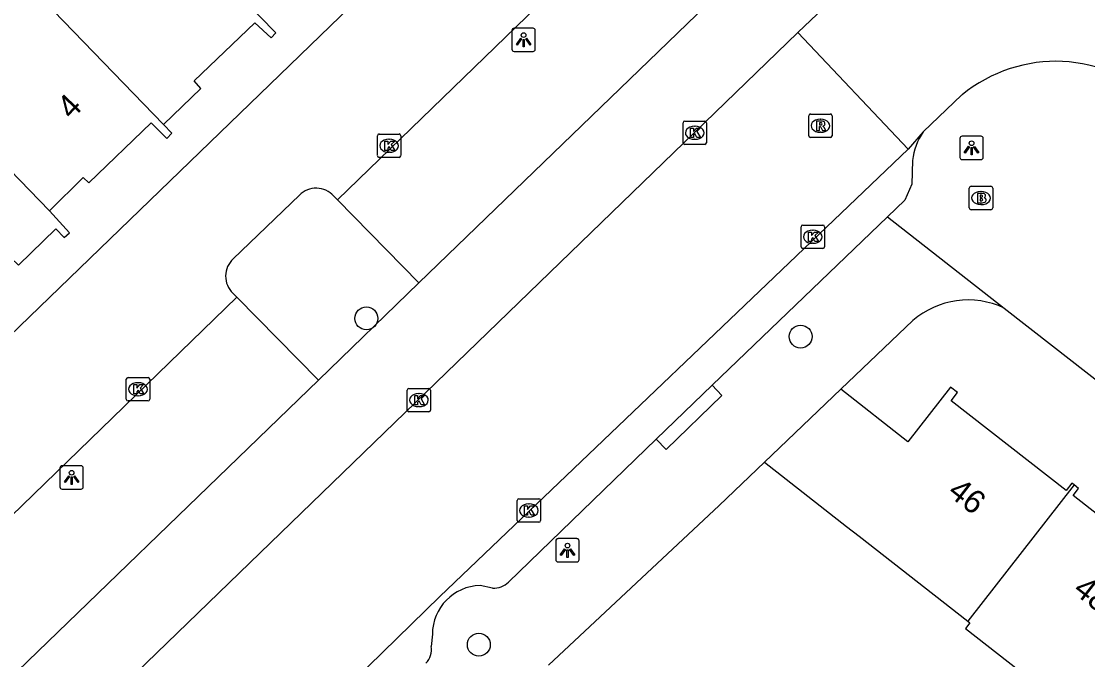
# Model space of a CAD drawing. Extents: x 157466 to 158888, y 383063 to 384677.
# Drawn here: x 158508.94 to 158554.52, y 384003.77 to 384031.06 of the extents above; entities that cross this region are included whole.
import ezdxf

# ---------------------------------------------------------------- set-up
doc = ezdxf.new("R2010")
doc.units = 0
for name, color, linetype in [('IMGEO_Boom', 7, 'Continuous'), ('IMGEO_Brandkraan', 7, 'Continuous'), ('IMGEO_Haag', 7, 'Continuous'), ('IMGEO_Kolk', 7, 'Continuous'), ('IMGEO_Lichtpunt', 7, 'Continuous'), ('IMGEO_Muur', 7, 'Continuous'), ('IMGEO_Pand', 7, 'Continuous'), ('IMGEO_Pand_nummerreeks', 7, 'Continuous'), ('IMGEO_Parkeervlak_open', 7, 'Continuous'), ('IMGEO_Rijbaan_lokaal_open', 7, 'Continuous'), ('IMGEO_Rioolput', 7, 'Continuous'), ('IMGEO_Voetpad_open', 7, 'Continuous')]:
    doc.layers.add(name, color=color, linetype=linetype)

msp = doc.modelspace()

# ---------------------------------------------------------------- linework, layer by layer
at = {"layer": 'IMGEO_Boom'}
for centre in [(158523.693, 384018.357), (158542.251, 384017.581), (158528.497, 384004.407)]:
    msp.add_circle(centre, 0.489, dxfattribs=at)
at = {"layer": 'IMGEO_Brandkraan'}
for p, q in [((158549.461, 384023.078), (158549.461, 384023.93)), ((158549.536, 384024.004), (158550.388, 384024.004)), ((158550.462, 384023.93), (158550.462, 384023.078)), ((158549.949, 384023.784), (158549.974, 384023.784)), ((158550.388, 384023.004), (158549.536, 384023.004)), ((158549.972, 384023.224), (158549.947, 384023.224))]:
    msp.add_line(p, q, dxfattribs=at)
for points in [[(158549.461, 384023.078), (158549.461, 384023.93)], [(158549.536, 384024.004), (158550.388, 384024.004)], [(158550.462, 384023.93), (158550.462, 384023.078)], [(158549.809, 384023.704), (158549.809, 384023.304), (158550.022, 384023.304)], [(158550.04, 384023.704), (158549.809, 384023.704)], [(158549.988, 384023.623), (158549.934, 384023.623), (158549.934, 384023.547)], [(158549.934, 384023.547), (158549.987, 384023.547)], [(158549.996, 384023.471), (158549.934, 384023.471), (158549.934, 384023.39)], [(158549.934, 384023.39), (158549.996, 384023.39)], [(158550.388, 384023.004), (158549.536, 384023.004)]]:
    msp.add_lwpolyline(points, dxfattribs=at)
for centre, radius, start, end in [((158549.538, 384023.928), 0.0765, 91.552, 178.448), ((158549.538, 384023.928), 0.0765, 91.552, 178.448), ((158550.386, 384023.928), 0.0765, 1.552, 88.448), ((158550.386, 384023.928), 0.0765, 1.552, 88.448), ((158549.989, 384023.585), 0.0379, 267.8285, 90.9355), ((158549.997, 384023.43), 0.0404, 269.8759, 90.5077), ((158550.044, 384023.559), 0.145, 59.4692, 91.5367), ((158550.069, 384023.606), 0.0922, 285.5137, 58.1501), ((158550.074, 384023.414), 0.105, 301.3115, 78.989), ((158549.538, 384023.08), 0.0765, 181.552, 268.448), ((158549.538, 384023.08), 0.0765, 181.552, 268.448), ((158550.028, 384023.555), 0.251, 268.6676, 293.5347), ((158550.386, 384023.08), 0.0765, 271.552, 358.448), ((158550.386, 384023.08), 0.0765, 271.552, 358.448)]:
    msp.add_arc(centre, radius, start, end, dxfattribs=at)
for centre, major_axis, ratio, start_param, end_param in [((158549.948, 384023.504), (-0.387, 0.002), 0.722429, 4.712389, 7.853982), ((158549.973, 384023.504), (-0.39, 0.002), 0.717154, 1.570796, 4.712389)]:
    msp.add_ellipse(centre, major_axis=major_axis, ratio=ratio, start_param=start_param, end_param=end_param, dxfattribs=at)
at = {"layer": 'IMGEO_Haag'}
msp.add_lwpolyline([(158525.935, 384019.873), (158521.64, 384015.719)], dxfattribs=at)
at = {"layer": 'IMGEO_Kolk'}
for p, q in [((158537.226, 384025.868), (158537.226, 384026.72)), ((158537.301, 384026.794), (158538.153, 384026.794)), ((158537.714, 384026.574), (158537.739, 384026.574)), ((158538.227, 384026.72), (158538.227, 384025.868)), ((158524.164, 384025.315), (158524.164, 384026.167)), ((158524.239, 384026.241), (158525.091, 384026.241)), ((158525.165, 384026.167), (158525.165, 384025.315)), ((158524.652, 384026.021), (158524.677, 384026.021)), ((158538.153, 384025.794), (158537.301, 384025.794)), ((158537.737, 384026.014), (158537.712, 384026.014)), ((158525.091, 384025.241), (158524.239, 384025.241)), ((158524.675, 384025.461), (158524.65, 384025.461)), ((158542.273, 384021.423), (158542.273, 384022.275)), ((158542.348, 384022.349), (158543.2, 384022.349)), ((158542.761, 384022.129), (158542.786, 384022.129)), ((158543.274, 384022.275), (158543.274, 384021.423)), ((158542.784, 384021.569), (158542.759, 384021.569)), ((158543.2, 384021.349), (158542.348, 384021.349)), ((158513.431, 384014.901), (158513.431, 384015.753)), ((158513.506, 384015.827), (158514.358, 384015.827)), ((158513.919, 384015.607), (158513.944, 384015.607)), ((158514.432, 384015.753), (158514.432, 384014.901)), ((158525.437, 384014.441), (158525.437, 384015.293)), ((158525.512, 384015.367), (158526.364, 384015.367)), ((158526.438, 384015.293), (158526.438, 384014.441)), ((158514.358, 384014.827), (158513.506, 384014.827)), ((158513.942, 384015.047), (158513.917, 384015.047)), ((158525.925, 384015.147), (158525.95, 384015.147)), ((158526.364, 384014.367), (158525.512, 384014.367)), ((158525.948, 384014.587), (158525.923, 384014.587)), ((158530.211, 384010.645), (158531.063, 384010.645)), ((158530.136, 384009.719), (158530.136, 384010.571)), ((158530.624, 384010.425), (158530.649, 384010.425)), ((158531.137, 384010.571), (158531.137, 384009.719)), ((158530.647, 384009.865), (158530.622, 384009.865)), ((158531.063, 384009.645), (158530.211, 384009.645))]:
    msp.add_line(p, q, dxfattribs=at)
for points in [[(158537.226, 384025.868), (158537.226, 384026.72)], [(158537.301, 384026.794), (158538.153, 384026.794)], [(158538.227, 384026.72), (158538.227, 384025.868)], [(158524.164, 384025.315), (158524.164, 384026.167)], [(158524.239, 384026.241), (158525.091, 384026.241)], [(158525.165, 384026.167), (158525.165, 384025.315)], [(158537.547, 384026.494), (158537.67, 384026.494), (158537.67, 384026.343), (158537.8, 384026.494), (158537.964, 384026.494), (158537.818, 384026.343), (158537.971, 384026.094), (158537.819, 384026.094), (158537.734, 384026.258), (158537.67, 384026.191), (158537.67, 384026.094), (158537.547, 384026.094), (158537.547, 384026.494)], [(158524.485, 384025.941), (158524.608, 384025.941), (158524.608, 384025.79), (158524.738, 384025.941), (158524.902, 384025.941), (158524.756, 384025.79), (158524.909, 384025.541), (158524.757, 384025.541), (158524.672, 384025.705), (158524.608, 384025.638), (158524.608, 384025.541), (158524.485, 384025.541), (158524.485, 384025.941)], [(158538.153, 384025.794), (158537.301, 384025.794)], [(158525.091, 384025.241), (158524.239, 384025.241)], [(158542.273, 384021.423), (158542.273, 384022.275)], [(158542.348, 384022.349), (158543.2, 384022.349)], [(158542.594, 384022.049), (158542.717, 384022.049), (158542.717, 384021.898), (158542.847, 384022.049), (158543.011, 384022.049), (158542.865, 384021.898), (158543.018, 384021.649), (158542.866, 384021.649), (158542.781, 384021.813), (158542.717, 384021.746), (158542.717, 384021.649), (158542.594, 384021.649), (158542.594, 384022.049)], [(158543.274, 384022.275), (158543.274, 384021.423)], [(158543.2, 384021.349), (158542.348, 384021.349)], [(158513.431, 384014.901), (158513.431, 384015.753)], [(158513.506, 384015.827), (158514.358, 384015.827)], [(158514.432, 384015.753), (158514.432, 384014.901)], [(158513.752, 384015.527), (158513.875, 384015.527), (158513.875, 384015.376), (158514.005, 384015.527), (158514.169, 384015.527), (158514.023, 384015.376), (158514.176, 384015.127), (158514.024, 384015.127), (158513.939, 384015.291), (158513.875, 384015.224), (158513.875, 384015.127), (158513.752, 384015.127), (158513.752, 384015.527)], [(158525.437, 384014.441), (158525.437, 384015.293)], [(158525.512, 384015.367), (158526.364, 384015.367)], [(158526.438, 384015.293), (158526.438, 384014.441)], [(158514.358, 384014.827), (158513.506, 384014.827)], [(158525.758, 384015.067), (158525.881, 384015.067), (158525.881, 384014.916), (158526.011, 384015.067), (158526.175, 384015.067), (158526.029, 384014.916), (158526.182, 384014.667), (158526.03, 384014.667), (158525.945, 384014.831), (158525.881, 384014.764), (158525.881, 384014.667), (158525.758, 384014.667), (158525.758, 384015.067)], [(158526.364, 384014.367), (158525.512, 384014.367)], [(158530.211, 384010.645), (158531.063, 384010.645)], [(158530.136, 384009.719), (158530.136, 384010.571)], [(158530.457, 384010.345), (158530.58, 384010.345), (158530.58, 384010.194), (158530.71, 384010.345), (158530.874, 384010.345), (158530.728, 384010.194), (158530.881, 384009.945), (158530.729, 384009.945), (158530.644, 384010.109), (158530.58, 384010.042), (158530.58, 384009.945), (158530.457, 384009.945), (158530.457, 384010.345)], [(158531.137, 384010.571), (158531.137, 384009.719)], [(158531.063, 384009.645), (158530.211, 384009.645)]]:
    msp.add_lwpolyline(points, dxfattribs=at)
for centre, start, end in [((158537.303, 384026.718), 91.552, 178.448), ((158537.303, 384026.718), 91.552, 178.448), ((158538.151, 384026.718), 1.552, 88.448), ((158538.151, 384026.718), 1.552, 88.448), ((158524.241, 384026.165), 91.552, 178.448), ((158524.241, 384026.165), 91.552, 178.448), ((158525.089, 384026.165), 1.552, 88.448), ((158525.089, 384026.165), 1.552, 88.448), ((158537.303, 384025.87), 181.552, 268.448), ((158537.303, 384025.87), 181.552, 268.448), ((158538.151, 384025.87), 271.552, 358.448), ((158538.151, 384025.87), 271.552, 358.448), ((158524.241, 384025.317), 181.552, 268.448), ((158524.241, 384025.317), 181.552, 268.448), ((158525.089, 384025.317), 271.552, 358.448), ((158525.089, 384025.317), 271.552, 358.448), ((158542.35, 384022.273), 91.552, 178.448), ((158542.35, 384022.273), 91.552, 178.448), ((158543.198, 384022.273), 1.552, 88.448), ((158543.198, 384022.273), 1.552, 88.448), ((158542.35, 384021.425), 181.552, 268.448), ((158542.35, 384021.425), 181.552, 268.448), ((158543.198, 384021.425), 271.552, 358.448), ((158543.198, 384021.425), 271.552, 358.448), ((158513.508, 384015.751), 91.552, 178.448), ((158513.508, 384015.751), 91.552, 178.448), ((158514.356, 384015.751), 1.552, 88.448), ((158514.356, 384015.751), 1.552, 88.448), ((158525.514, 384015.291), 91.552, 178.448), ((158525.514, 384015.291), 91.552, 178.448), ((158526.362, 384015.291), 1.552, 88.448), ((158526.362, 384015.291), 1.552, 88.448), ((158513.508, 384014.903), 181.552, 268.448), ((158513.508, 384014.903), 181.552, 268.448), ((158514.356, 384014.903), 271.552, 358.448), ((158514.356, 384014.903), 271.552, 358.448), ((158525.514, 384014.443), 181.552, 268.448), ((158525.514, 384014.443), 181.552, 268.448), ((158526.362, 384014.443), 271.552, 358.448), ((158526.362, 384014.443), 271.552, 358.448), ((158530.213, 384010.569), 91.552, 178.448), ((158530.213, 384010.569), 91.552, 178.448), ((158531.061, 384010.569), 1.552, 88.448), ((158531.061, 384010.569), 1.552, 88.448), ((158530.213, 384009.721), 181.552, 268.448), ((158530.213, 384009.721), 181.552, 268.448), ((158531.061, 384009.721), 271.552, 358.448), ((158531.061, 384009.721), 271.552, 358.448)]:
    msp.add_arc(centre, 0.0765, start, end, dxfattribs=at)
for centre, major_axis, ratio, start_param, end_param in [((158537.713, 384026.294), (-0.387, 0.002), 0.722429, 4.712389, 7.853982), ((158537.738, 384026.294), (-0.39, 0.002), 0.717154, 1.570796, 4.712389), ((158524.651, 384025.741), (-0.387, 0.002), 0.722429, 4.712389, 7.853982), ((158524.676, 384025.741), (-0.39, 0.002), 0.717154, 1.570796, 4.712389), ((158542.76, 384021.849), (-0.387, 0.002), 0.722429, 4.712389, 7.853982), ((158542.785, 384021.849), (-0.39, 0.002), 0.717154, 1.570796, 4.712389), ((158513.918, 384015.327), (-0.387, 0.002), 0.722429, 4.712389, 7.853982), ((158513.943, 384015.327), (-0.39, 0.002), 0.717154, 1.570796, 4.712389), ((158525.924, 384014.867), (-0.387, 0.002), 0.722429, 4.712389, 7.853982), ((158525.949, 384014.867), (-0.39, 0.002), 0.717154, 1.570796, 4.712389), ((158530.623, 384010.145), (-0.387, 0.002), 0.722429, 4.712389, 7.853982), ((158530.648, 384010.145), (-0.39, 0.002), 0.717154, 1.570796, 4.712389)]:
    msp.add_ellipse(centre, major_axis=major_axis, ratio=ratio, start_param=start_param, end_param=end_param, dxfattribs=at)
at = {"layer": 'IMGEO_Lichtpunt'}
for p, q in [((158529.915, 384030.671), (158529.915, 384029.864)), ((158529.915, 384030.671), (158529.915, 384029.864)), ((158530.817, 384030.766), (158530.009, 384030.766)), ((158530.817, 384030.766), (158530.009, 384030.766)), ((158530.911, 384029.864), (158530.911, 384030.671)), ((158530.911, 384029.864), (158530.911, 384030.671)), ((158530.009, 384029.77), (158530.817, 384029.77)), ((158530.009, 384029.77), (158530.817, 384029.77)), ((158549.963, 384026.145), (158549.155, 384026.145)), ((158549.963, 384026.145), (158549.155, 384026.145)), ((158549.061, 384026.05), (158549.061, 384025.243)), ((158549.061, 384026.05), (158549.061, 384025.243)), ((158550.057, 384025.243), (158550.057, 384026.05)), ((158550.057, 384025.243), (158550.057, 384026.05)), ((158549.155, 384025.149), (158549.963, 384025.149)), ((158549.155, 384025.149), (158549.963, 384025.149)), ((158510.596, 384011.963), (158510.596, 384011.156)), ((158510.596, 384011.963), (158510.596, 384011.156)), ((158511.498, 384012.058), (158510.69, 384012.058)), ((158511.498, 384012.058), (158510.69, 384012.058)), ((158511.592, 384011.156), (158511.592, 384011.963)), ((158511.592, 384011.156), (158511.592, 384011.963)), ((158510.69, 384011.062), (158511.498, 384011.062)), ((158510.69, 384011.062), (158511.498, 384011.062)), ((158531.789, 384008.846), (158531.789, 384008.039)), ((158531.789, 384008.846), (158531.789, 384008.039)), ((158532.691, 384008.941), (158531.883, 384008.941)), ((158532.691, 384008.941), (158531.883, 384008.941)), ((158532.785, 384008.039), (158532.785, 384008.846)), ((158532.785, 384008.039), (158532.785, 384008.846)), ((158531.883, 384007.945), (158532.691, 384007.945)), ((158531.883, 384007.945), (158532.691, 384007.945))]:
    msp.add_line(p, q, dxfattribs=at)
for points in [[(158530.289, 384030.335), (158530.328, 384030.307), (158530.14, 384030.045), (158530.102, 384030.072), (158530.289, 384030.335)], [(158530.391, 384030.287), (158530.438, 384030.287), (158530.438, 384029.965), (158530.391, 384029.965), (158530.391, 384030.287)], [(158530.501, 384030.307), (158530.539, 384030.334), (158530.726, 384030.072), (158530.687, 384030.044), (158530.501, 384030.307)], [(158549.435, 384025.714), (158549.474, 384025.686), (158549.286, 384025.424), (158549.248, 384025.451), (158549.435, 384025.714)], [(158549.537, 384025.666), (158549.584, 384025.666), (158549.584, 384025.344), (158549.537, 384025.344), (158549.537, 384025.666)], [(158549.647, 384025.686), (158549.685, 384025.713), (158549.872, 384025.451), (158549.833, 384025.423), (158549.647, 384025.686)], [(158510.97, 384011.627), (158511.009, 384011.599), (158510.821, 384011.337), (158510.783, 384011.364), (158510.97, 384011.627)], [(158511.072, 384011.579), (158511.119, 384011.579), (158511.119, 384011.257), (158511.072, 384011.257), (158511.072, 384011.579)], [(158511.182, 384011.599), (158511.22, 384011.626), (158511.407, 384011.364), (158511.368, 384011.336), (158511.182, 384011.599)], [(158532.163, 384008.51), (158532.202, 384008.482), (158532.014, 384008.22), (158531.976, 384008.247), (158532.163, 384008.51)], [(158532.265, 384008.462), (158532.312, 384008.462), (158532.312, 384008.14), (158532.265, 384008.14), (158532.265, 384008.462)], [(158532.375, 384008.482), (158532.413, 384008.509), (158532.6, 384008.247), (158532.561, 384008.219), (158532.375, 384008.482)]]:
    msp.add_lwpolyline(points, dxfattribs=at)
for centre in [(158530.414, 384030.469), (158549.56, 384025.848), (158511.095, 384011.761), (158532.288, 384008.644)]:
    msp.add_circle(centre, 0.0994, dxfattribs=at)
for centre, start, end in [((158530.009, 384030.671), 90, 180), ((158530.009, 384030.671), 90, 180), ((158530.817, 384030.671), 0, 90), ((158530.817, 384030.671), 0, 90), ((158530.009, 384029.864), 180, 270), ((158530.009, 384029.864), 180, 270), ((158530.817, 384029.864), 270, 0), ((158530.817, 384029.864), 270, 360), ((158549.155, 384026.05), 90, 180), ((158549.155, 384026.05), 90, 180), ((158549.963, 384026.05), 0, 90), ((158549.963, 384026.05), 0, 90), ((158549.155, 384025.243), 180, 270), ((158549.155, 384025.243), 180, 270), ((158549.963, 384025.243), 270, 0), ((158549.963, 384025.243), 270, 360), ((158510.69, 384011.963), 90, 180), ((158510.69, 384011.963), 90, 180), ((158511.498, 384011.963), 0, 90), ((158511.498, 384011.963), 0, 90), ((158510.69, 384011.156), 180, 270), ((158510.69, 384011.156), 180, 270), ((158511.498, 384011.156), 270, 0), ((158511.498, 384011.156), 270, 360), ((158531.883, 384008.846), 90, 180), ((158531.883, 384008.846), 90, 180), ((158532.691, 384008.846), 0, 90), ((158532.691, 384008.846), 0, 90), ((158531.883, 384008.039), 180, 270), ((158531.883, 384008.039), 180, 270), ((158532.691, 384008.039), 270, 0), ((158532.691, 384008.039), 270, 360)]:
    msp.add_arc(centre, 0.0946, start, end, dxfattribs=at)
at = {"layer": 'IMGEO_Muur'}
msp.add_lwpolyline([(158538.773, 384010.359), (158531.476, 384003.531)], dxfattribs=at)
at = {"layer": 'IMGEO_Pand'}
for points in [[(158504.327, 384037.705), (158515.023, 384026.648)], [(158499.955, 384033.482), (158510.141, 384022.953)], [(158515.023, 384026.648), (158516.618, 384028.191), (158516.325, 384028.513), (158518.925, 384030.996), (158519.617, 384030.346), (158519.829, 384030.572), (158518.454, 384031.982), (158517.477, 384032.987)], [(158510.141, 384022.953), (158511.589, 384024.388), (158511.833, 384024.159), (158514.487, 384026.712), (158515.17, 384026.051), (158515.383, 384026.271), (158515.023, 384026.648)], [(158505.493, 384018.499), (158506.393, 384017.568), (158506.618, 384017.777), (158505.971, 384018.473), (158508.503, 384020.936), (158508.818, 384020.636), (158510.418, 384022.18), (158510.776, 384021.815), (158511.007, 384022.013), (158510.141, 384022.953)], [(158540.708, 384012.208), (158543.97, 384015.327)], [(158553.939, 384011.243), (158553.851, 384011.311), (158553.605, 384010.995), (158548.688, 384014.832), (158548.963, 384015.184), (158548.661, 384015.42), (158546.839, 384013.087), (158543.97, 384015.327)], [(158540.708, 384012.208), (158544.217, 384009.468), (158544.757, 384009.046), (158549.406, 384005.416)], [(158553.939, 384011.243), (158549.406, 384005.416)], [(158559.336, 384006.967), (158559.258, 384007.028), (158559.049, 384006.759), (158553.895, 384010.785), (158554.134, 384011.09), (158553.939, 384011.243)], [(158549.406, 384005.416), (158549.492, 384005.349), (158549.295, 384005.096), (158554.639, 384000.928)]]:
    msp.add_lwpolyline(points, dxfattribs=at)
at = {"layer": 'IMGEO_Parkeervlak_open'}
for points in [[(158540.68, 384034.133), (158525.935, 384019.873)], [(158522.454, 384023.431), (158525.935, 384019.873)], [(158518.159, 384019.267), (158521.64, 384015.719)], [(158521.64, 384015.719), (158506.634, 384001.207)]]:
    msp.add_lwpolyline(points, dxfattribs=at)
at = {"layer": 'IMGEO_Rijbaan_lokaal_open'}
for points in [[(158533.696, 384042.033), (158464.324, 383974.956), (158437.749, 383949.15)], [(158537.288, 384037.811), (158522.454, 384023.431)], [(158542.139, 384030.587), (158543.496, 384031.878)], [(158504.995, 383994.644), (158542.139, 384030.587)], [(158546.843, 384025.59), (158542.139, 384030.587)], [(158549.15, 384027.909), (158547.496, 384026.331)], [(158547.496, 384026.331), (158546.843, 384025.59)], [(158546.843, 384025.59), (158526.831, 384006.475), (158513.364, 383993.313)], [(158518.003, 384020.902), (158520.835, 384023.626)], [(158522.292, 384023.596), (158522.454, 384023.431)], [(158503.184, 384004.75), (158518.159, 384019.267)], [(158518.159, 384019.267), (158517.991, 384019.439)]]:
    msp.add_lwpolyline(points, dxfattribs=at)
for centre, radius, start, end in [((158553.164, 384023.03), 6.318, 45.3334, 129.4387), ((158521.549, 384022.92), 1.004, 42.3187, 135.3221), ((158518.667, 384020.165), 0.992, 132.0128, 227.0473)]:
    msp.add_arc(centre, radius, start, end, dxfattribs=at)
at = {"layer": 'IMGEO_Rioolput'}
for p, q in [((158542.599, 384026.17), (158542.599, 384027.022)), ((158542.674, 384027.096), (158543.526, 384027.096)), ((158543.6, 384027.022), (158543.6, 384026.17)), ((158543.087, 384026.876), (158543.112, 384026.876)), ((158543.526, 384026.096), (158542.674, 384026.096)), ((158543.11, 384026.316), (158543.085, 384026.316))]:
    msp.add_line(p, q, dxfattribs=at)
for points in [[(158542.599, 384026.17), (158542.599, 384027.022)], [(158542.674, 384027.096), (158543.526, 384027.096)], [(158543.6, 384027.022), (158543.6, 384026.17)], [(158543.188, 384026.794), (158542.936, 384026.796), (158542.936, 384026.396)], [(158542.936, 384026.396), (158543.06, 384026.396), (158543.06, 384026.558), (158543.071, 384026.558)], [(158543.114, 384026.715), (158543.06, 384026.715), (158543.06, 384026.634)], [(158543.06, 384026.634), (158543.112, 384026.634)], [(158543.526, 384026.096), (158542.674, 384026.096)], [(158543.118, 384026.529), (158543.189, 384026.396), (158543.329, 384026.396), (158543.264, 384026.522)]]:
    msp.add_lwpolyline(points, dxfattribs=at)
for centre, radius, start, end in [((158542.676, 384027.02), 0.0765, 91.552, 178.448), ((158542.676, 384027.02), 0.0765, 91.552, 178.448), ((158543.524, 384027.02), 0.0765, 1.552, 88.448), ((158543.524, 384027.02), 0.0765, 1.552, 88.448), ((158543.07, 384026.505), 0.0533, 26.0293, 88.6989), ((158543.096, 384026.823), 0.19, 274.7715, 282.9687), ((158543.12, 384026.619), 0.0964, 77.0061, 93.1865), ((158543.134, 384026.676), 0.0378, 276.6634, 79.6772), ((158543.187, 384026.684), 0.109, 350.3612, 89.416), ((158543.185, 384026.684), 0.112, 277.5842, 350.9817), ((158543.169, 384026.469), 0.108, 29.5134, 73.7905), ((158542.676, 384026.172), 0.0765, 181.552, 268.448), ((158542.676, 384026.172), 0.0765, 181.552, 268.448), ((158543.524, 384026.172), 0.0765, 271.552, 358.448), ((158543.524, 384026.172), 0.0765, 271.552, 358.448)]:
    msp.add_arc(centre, radius, start, end, dxfattribs=at)
for centre, major_axis, ratio, start_param, end_param in [((158543.086, 384026.596), (-0.387, 0.002), 0.722429, 4.712389, 7.853982), ((158543.111, 384026.596), (-0.39, 0.002), 0.717154, 1.570796, 4.712389)]:
    msp.add_ellipse(centre, major_axis=major_axis, ratio=ratio, start_param=start_param, end_param=end_param, dxfattribs=at)
at = {"layer": 'IMGEO_Voetpad_open'}
for points in [[(158547.032, 384025.112), (158547.012, 384024.097), (158546.707, 384023.412), (158545.97, 384022.704)], [(158545.97, 384022.704), (158538.47, 384015.502)], [(158545.97, 384022.704), (158550.952, 384018.802)], [(158550.952, 384018.802), (158553.024, 384017.179), (158575.043, 384000), (158605.435, 383976.316)], [(158543.97, 384015.327), (158547.049, 384018.267)], [(158538.47, 384015.502), (158538.888, 384015.066), (158536.502, 384012.759), (158536.083, 384013.192)], [(158536.083, 384013.192), (158538.47, 384015.502)], [(158536.083, 384013.192), (158529.768, 384007.082)], [(158531.476, 384003.531), (158538.773, 384010.359), (158540.708, 384012.208)], [(158529.082, 384006.819), (158528.553, 384006.938)], [(158526.514, 384004.854), (158526.459, 384004.337)]]:
    msp.add_lwpolyline(points, dxfattribs=at)
for centre, radius, start, end in [((158549.775, 384024.766), 2.765, 145.5192, 172.8031), ((158549.412, 384015.532), 3.614, 64.7799, 130.8303), ((158529.093, 384007.816), 0.997, 269.3656, 312.5862), ((158528.604, 384004.848), 2.09, 91.4055, 179.8452), ((158525.663, 384004.188), 0.809, 315.1283, 10.5992)]:
    msp.add_arc(centre, radius, start, end, dxfattribs=at)

# ---------------------------------------------------------------- texts
at = {"layer": 'IMGEO_Pand_nummerreeks'}
for s, rotation, p in [('4', 45.8558, (158511.086, 384026.818)), ('46', 322.0244, (158548.485, 384010.833)), ('48', 322.0244, (158553.847, 384006.648))]:
    msp.add_text(s, height=1, rotation=rotation, dxfattribs=at).set_placement(p)

doc.saveas('drawing.dxf')
